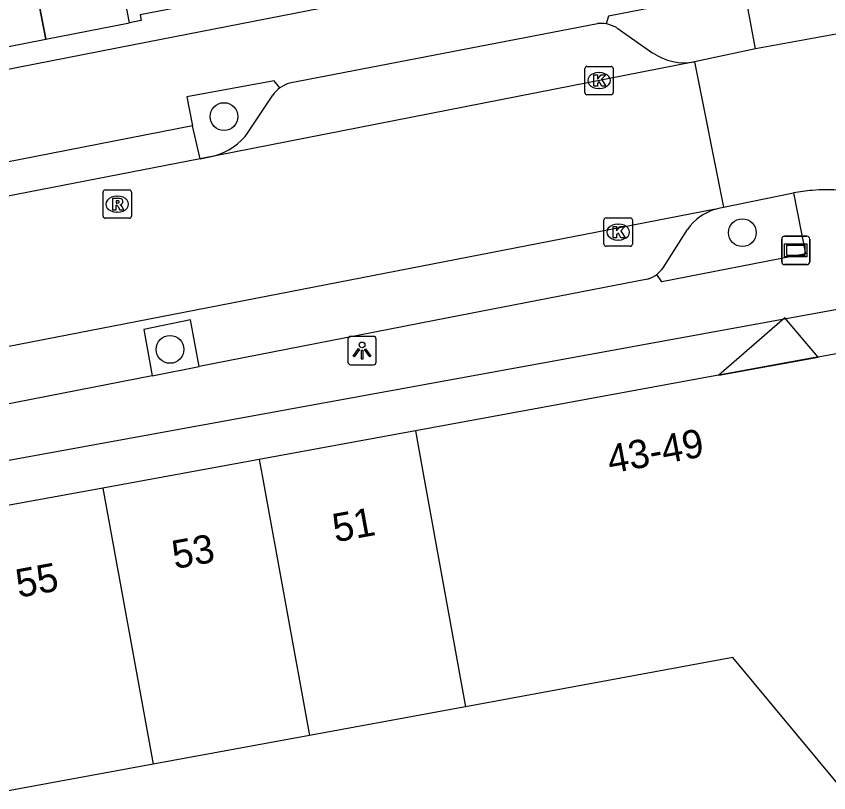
# Model space of a CAD drawing. Extents: x 160379 to 161131, y 383940 to 384849.
# Drawn here: x 160719.33 to 160747.99, y 384488.81 to 384516.19 of the extents above; entities that cross this region are included whole.
import ezdxf

# ---------------------------------------------------------------- set-up
doc = ezdxf.new("R2010")
doc.units = 0
for name, color, linetype in [('IMGEO_Boom', 7, 'Continuous'), ('IMGEO_Kolk', 7, 'Continuous'), ('IMGEO_Lichtpunt', 7, 'Continuous'), ('IMGEO_Pand', 7, 'Continuous'), ('IMGEO_Pand_nummerreeks', 7, 'Continuous'), ('IMGEO_Pand_overbouw', 7, 'Continuous'), ('IMGEO_Parkeervlak_open', 7, 'Continuous'), ('IMGEO_Rijbaan_lokaal_open', 7, 'Continuous'), ('IMGEO_Rioolput', 7, 'Continuous'), ('IMGEO_Straatnaambord', 7, 'Continuous'), ('IMGEO_Voetpad_open', 7, 'Continuous')]:
    doc.layers.add(name, color=color, linetype=linetype)

msp = doc.modelspace()

# ---------------------------------------------------------------- linework, layer by layer
at = {"layer": 'IMGEO_Boom'}
for centre in [(160726.662, 384512.651), (160744.939, 384508.558), (160724.754, 384504.442)]:
    msp.add_circle(centre, 0.489, dxfattribs=at)
at = {"layer": 'IMGEO_Kolk'}
for p, q in [((160739.461, 384514.42), (160740.313, 384514.42)), ((160739.386, 384513.494), (160739.386, 384514.346)), ((160739.874, 384514.2), (160739.899, 384514.2)), ((160740.387, 384514.346), (160740.387, 384513.494)), ((160739.897, 384513.64), (160739.872, 384513.64)), ((160740.313, 384513.42), (160739.461, 384513.42)), ((160740.06, 384508.153), (160740.06, 384509.005)), ((160740.135, 384509.079), (160740.987, 384509.079)), ((160741.061, 384509.005), (160741.061, 384508.153)), ((160740.548, 384508.859), (160740.573, 384508.859)), ((160740.571, 384508.299), (160740.546, 384508.299)), ((160740.987, 384508.079), (160740.135, 384508.079))]:
    msp.add_line(p, q, dxfattribs=at)
for points in [[(160739.461, 384514.42), (160740.313, 384514.42)], [(160739.386, 384513.494), (160739.386, 384514.346)], [(160740.387, 384514.346), (160740.387, 384513.494)], [(160739.707, 384514.12), (160739.83, 384514.12), (160739.83, 384513.969), (160739.96, 384514.12), (160740.124, 384514.12), (160739.978, 384513.969), (160740.131, 384513.72), (160739.979, 384513.72), (160739.894, 384513.884), (160739.83, 384513.817), (160739.83, 384513.72), (160739.707, 384513.72), (160739.707, 384514.12)], [(160740.313, 384513.42), (160739.461, 384513.42)], [(160740.06, 384508.153), (160740.06, 384509.005)], [(160740.135, 384509.079), (160740.987, 384509.079)], [(160741.061, 384509.005), (160741.061, 384508.153)], [(160740.381, 384508.779), (160740.504, 384508.779), (160740.504, 384508.628), (160740.634, 384508.779), (160740.798, 384508.779), (160740.652, 384508.628), (160740.805, 384508.379), (160740.653, 384508.379), (160740.568, 384508.543), (160740.504, 384508.476), (160740.504, 384508.379), (160740.381, 384508.379), (160740.381, 384508.779)], [(160740.987, 384508.079), (160740.135, 384508.079)]]:
    msp.add_lwpolyline(points, dxfattribs=at)
for centre, start, end in [((160739.463, 384514.344), 91.552, 178.448), ((160739.463, 384514.344), 91.552, 178.448), ((160740.311, 384514.344), 1.552, 88.448), ((160740.311, 384514.344), 1.552, 88.448), ((160739.463, 384513.496), 181.552, 268.448), ((160739.463, 384513.496), 181.552, 268.448), ((160740.311, 384513.496), 271.552, 358.448), ((160740.311, 384513.496), 271.552, 358.448), ((160740.137, 384509.003), 91.552, 178.448), ((160740.137, 384509.003), 91.552, 178.448), ((160740.985, 384509.003), 1.552, 88.448), ((160740.985, 384509.003), 1.552, 88.448), ((160740.137, 384508.155), 181.552, 268.448), ((160740.137, 384508.155), 181.552, 268.448), ((160740.985, 384508.155), 271.552, 358.448), ((160740.985, 384508.155), 271.552, 358.448)]:
    msp.add_arc(centre, 0.0765, start, end, dxfattribs=at)
for centre, major_axis, ratio, start_param, end_param in [((160739.873, 384513.92), (-0.387, 0.002), 0.722429, 4.712389, 7.853982), ((160739.898, 384513.92), (-0.39, 0.002), 0.717154, 1.570796, 4.712389), ((160740.547, 384508.579), (-0.387, 0.002), 0.722429, 4.712389, 7.853982), ((160740.572, 384508.579), (-0.39, 0.002), 0.717154, 1.570796, 4.712389)]:
    msp.add_ellipse(centre, major_axis=major_axis, ratio=ratio, start_param=start_param, end_param=end_param, dxfattribs=at)
at = {"layer": 'IMGEO_Lichtpunt'}
for p, q in [((160731.031, 384504.805), (160731.031, 384503.998)), ((160731.031, 384504.805), (160731.031, 384503.998)), ((160731.933, 384504.9), (160731.125, 384504.9)), ((160731.933, 384504.9), (160731.125, 384504.9)), ((160732.027, 384503.998), (160732.027, 384504.805)), ((160732.027, 384503.998), (160732.027, 384504.805)), ((160731.125, 384503.904), (160731.933, 384503.904)), ((160731.125, 384503.904), (160731.933, 384503.904))]:
    msp.add_line(p, q, dxfattribs=at)
for points in [[(160731.405, 384504.469), (160731.444, 384504.441), (160731.256, 384504.179), (160731.218, 384504.206), (160731.405, 384504.469)], [(160731.507, 384504.421), (160731.554, 384504.421), (160731.554, 384504.099), (160731.507, 384504.099), (160731.507, 384504.421)], [(160731.617, 384504.441), (160731.655, 384504.468), (160731.842, 384504.206), (160731.803, 384504.178), (160731.617, 384504.441)]]:
    msp.add_lwpolyline(points, dxfattribs=at)
msp.add_circle((160731.53, 384504.603), 0.0994, dxfattribs=at)
for centre, start, end in [((160731.125, 384504.805), 90, 180), ((160731.125, 384504.805), 90, 180), ((160731.933, 384504.805), 0, 90), ((160731.933, 384504.805), 0, 90), ((160731.125, 384503.998), 180, 270), ((160731.125, 384503.998), 180, 270), ((160731.933, 384503.998), 270, 0), ((160731.933, 384503.998), 270, 360)]:
    msp.add_arc(centre, 0.0946, start, end, dxfattribs=at)
at = {"layer": 'IMGEO_Pand'}
for points in [[(160728.032, 384520.401), (160728.653, 384517.202), (160723.706, 384516.241), (160723.737, 384516.035), (160723.333, 384515.956), (160722.672, 384519.361), (160727.826, 384520.361), (160728.032, 384520.401)], [(160749.48, 384504.514), (160747.616, 384504.174), (160747.441, 384504.142), (160744.111, 384503.532), (160743.969, 384503.506), (160733.41, 384501.572)], [(160733.41, 384501.572), (160727.901, 384500.564)], [(160733.41, 384501.572), (160733.696, 384500), (160735.181, 384491.847)], [(160727.901, 384500.564), (160722.393, 384499.555)], [(160727.901, 384500.564), (160728.004, 384500), (160729.673, 384490.836)], [(160722.393, 384499.555), (160716.884, 384498.546)], [(160722.393, 384499.555), (160724.165, 384489.825)], [(160748.367, 384489.058), (160744.603, 384493.576), (160735.181, 384491.847)], [(160735.181, 384491.847), (160729.673, 384490.836)], [(160729.673, 384490.836), (160724.165, 384489.825)], [(160724.165, 384489.825), (160718.657, 384488.813)]]:
    msp.add_lwpolyline(points, dxfattribs=at)
at = {"layer": 'IMGEO_Pand_overbouw'}
for points in [[(160726.908, 384526.193), (160726.702, 384526.153), (160721.547, 384525.154), (160721.875, 384523.468), (160718.925, 384522.896), (160720.382, 384515.381), (160723.333, 384515.956), (160722.672, 384519.361), (160727.826, 384520.361), (160728.032, 384520.401)], [(160718.925, 384522.896), (160715.98, 384522.325), (160715.65, 384524.011), (160710.782, 384523.068), (160711.912, 384517.267), (160716.78, 384518.215), (160717.444, 384514.809), (160720.382, 384515.381)], [(160746.436, 384505.556), (160744.111, 384503.532), (160747.616, 384504.174)]]:
    msp.add_lwpolyline(points, close=True, dxfattribs=at)
at = {"layer": 'IMGEO_Parkeervlak_open'}
for points in [[(160740.509, 384515.785), (160741.788, 384514.886)], [(160727.517, 384512.096), (160728.38, 384513.404)], [(160725.821, 384511.164), (160726.323, 384511.268)], [(160742.144, 384507.321), (160743.01, 384508.673)], [(160725.782, 384503.839), (160725.475, 384505.483), (160723.832, 384505.141), (160724.13, 384503.516)]]:
    msp.add_lwpolyline(points, dxfattribs=at)
for centre, radius, start, end in [((160739.953, 384514.799), 1.132, 60.5928, 80.704), ((160742.901, 384516.552), 2.003, 236.2616, 279.9888), ((160729.265, 384512.79), 1.077, 126.078, 145.2754), ((160725.724, 384513.406), 2.221, 285.6426, 323.8375), ((160744.558, 384507.579), 1.896, 107.3213, 144.7611), ((160741.304, 384507.882), 1.01, 308.0186, 326.2798)]:
    msp.add_arc(centre, radius, start, end, dxfattribs=at)
at = {"layer": 'IMGEO_Rijbaan_lokaal_open'}
for points in [[(160754.212, 384516.716), (160749.281, 384515.741), (160745.402, 384515.035)], [(160745.402, 384515.035), (160743.248, 384514.579)], [(160743.248, 384514.579), (160725.821, 384511.164)], [(160743.248, 384514.579), (160744.272, 384509.456)], [(160725.821, 384511.164), (160716.914, 384509.435)], [(160744.272, 384509.456), (160746.747, 384509.966)], [(160743.994, 384509.389), (160686.58, 384498.232)], [(160743.994, 384509.389), (160744.156, 384509.432), (160744.272, 384509.456)]]:
    msp.add_lwpolyline(points, dxfattribs=at)
for centre, radius, start, end in [((160747.944, 384503.019), 7.049, 94.4702, 99.7798), ((160748.005, 384502.594), 7.478, 32.6927, 94.6763)]:
    msp.add_arc(centre, radius, start, end, dxfattribs=at)
at = {"layer": 'IMGEO_Rioolput'}
for p, q in [((160722.395, 384509.139), (160722.395, 384509.991)), ((160722.47, 384510.065), (160723.322, 384510.065)), ((160722.883, 384509.845), (160722.908, 384509.845)), ((160723.396, 384509.991), (160723.396, 384509.139)), ((160722.906, 384509.285), (160722.881, 384509.285)), ((160723.322, 384509.065), (160722.47, 384509.065))]:
    msp.add_line(p, q, dxfattribs=at)
for points in [[(160722.395, 384509.139), (160722.395, 384509.991)], [(160722.47, 384510.065), (160723.322, 384510.065)], [(160723.396, 384509.991), (160723.396, 384509.139)], [(160722.984, 384509.763), (160722.732, 384509.765), (160722.732, 384509.365)], [(160722.91, 384509.684), (160722.856, 384509.684), (160722.856, 384509.603)], [(160722.856, 384509.603), (160722.908, 384509.603)], [(160722.732, 384509.365), (160722.856, 384509.365), (160722.856, 384509.527), (160722.867, 384509.527)], [(160722.914, 384509.498), (160722.985, 384509.365), (160723.125, 384509.365), (160723.06, 384509.491)], [(160723.322, 384509.065), (160722.47, 384509.065)]]:
    msp.add_lwpolyline(points, dxfattribs=at)
for centre, radius, start, end in [((160722.472, 384509.989), 0.0765, 91.552, 178.448), ((160722.472, 384509.989), 0.0765, 91.552, 178.448), ((160723.32, 384509.989), 0.0765, 1.552, 88.448), ((160723.32, 384509.989), 0.0765, 1.552, 88.448), ((160722.892, 384509.792), 0.19, 274.7715, 282.9687), ((160722.916, 384509.588), 0.0964, 77.0061, 93.1865), ((160722.93, 384509.645), 0.0378, 276.6634, 79.6772), ((160722.983, 384509.653), 0.109, 350.3612, 89.416), ((160722.981, 384509.653), 0.112, 277.5842, 350.9817), ((160722.965, 384509.438), 0.108, 29.5134, 73.7905), ((160722.866, 384509.474), 0.0533, 26.0293, 88.6989), ((160722.472, 384509.141), 0.0765, 181.552, 268.448), ((160722.472, 384509.141), 0.0765, 181.552, 268.448), ((160723.32, 384509.141), 0.0765, 271.552, 358.448), ((160723.32, 384509.141), 0.0765, 271.552, 358.448)]:
    msp.add_arc(centre, radius, start, end, dxfattribs=at)
for centre, major_axis, ratio, start_param, end_param in [((160722.882, 384509.565), (-0.387, 0.002), 0.722429, 4.712389, 7.853982), ((160722.907, 384509.565), (-0.39, 0.002), 0.717154, 1.570796, 4.712389)]:
    msp.add_ellipse(centre, major_axis=major_axis, ratio=ratio, start_param=start_param, end_param=end_param, dxfattribs=at)
at = {"layer": 'IMGEO_Straatnaambord'}
for p, q in [((160746.426, 384508.433), (160747.216, 384508.433)), ((160747.216, 384508.433), (160746.426, 384508.433)), ((160746.326, 384507.533), (160746.326, 384508.333)), ((160746.326, 384508.333), (160746.326, 384507.533)), ((160747.316, 384508.333), (160747.316, 384507.533)), ((160747.316, 384507.533), (160747.316, 384508.333)), ((160747.216, 384507.433), (160746.426, 384507.433)), ((160746.426, 384507.433), (160747.216, 384507.433))]:
    msp.add_line(p, q, dxfattribs=at)
for points in [[(160746.427, 384508.165), (160747.215, 384508.165), (160747.215, 384507.701), (160746.427, 384507.701), (160746.427, 384508.165)], [(160746.492, 384508.1), (160746.492, 384507.766), (160747.15, 384507.766), (160747.15, 384508.1), (160746.492, 384508.1)]]:
    msp.add_lwpolyline(points, dxfattribs=at)
for centre, start, end in [((160746.426, 384508.333), 90, 180), ((160746.426, 384508.333), 90, 180), ((160747.216, 384508.333), 0, 90), ((160747.216, 384508.333), 360, 90), ((160746.426, 384507.533), 180, 270), ((160746.426, 384507.533), 180, 270), ((160747.216, 384507.533), 270, 0), ((160747.216, 384507.533), 270, 0)]:
    msp.add_arc(centre, 0.1, start, end, dxfattribs=at)
at = {"layer": 'IMGEO_Voetpad_open'}
for points in [[(160682.984, 384507.279), (160717.593, 384514.044), (160723.481, 384515.195), (160749.399, 384520.262)], [(160745.402, 384515.035), (160745.019, 384517.129), (160740.223, 384516.191), (160740.136, 384515.916)], [(160739.835, 384515.926), (160728.974, 384513.831)], [(160728.631, 384513.661), (160728.426, 384513.909), (160725.351, 384513.342), (160725.554, 384512.33)], [(160725.554, 384512.33), (160716.712, 384510.597)], [(160725.821, 384511.164), (160725.554, 384512.33)], [(160746.747, 384509.966), (160747.167, 384507.806), (160742.102, 384506.823), (160741.926, 384507.086)], [(160741.599, 384506.921), (160734.561, 384505.557), (160725.782, 384503.839)], [(160702.23, 384497.471), (160748.356, 384505.867)], [(160724.13, 384503.516), (160725.782, 384503.839)], [(160724.13, 384503.516), (160702.355, 384499.255)]]:
    msp.add_lwpolyline(points, dxfattribs=at)
for centre, radius, start, end in [((160739.948, 384514.794), 1.138, 80.4901, 95.7043), ((160729.284, 384512.775), 1.101, 106.3498, 126.3787), ((160741.328, 384507.865), 0.983, 286.0336, 307.5163)]:
    msp.add_arc(centre, radius, start, end, dxfattribs=at)

# ---------------------------------------------------------------- texts
at = {"layer": 'IMGEO_Pand_nummerreeks'}
for s, rotation, p in [('43-49', 10.3992, (160740.276, 384500.063)), ('51', 10.3186, (160730.585, 384497.639)), ('53', 10.4033, (160724.925, 384496.695)), ('55', 10.4033, (160719.417, 384495.684))]:
    msp.add_text(s, height=1, rotation=rotation, dxfattribs=at).set_placement(p)

doc.saveas('drawing.dxf')
